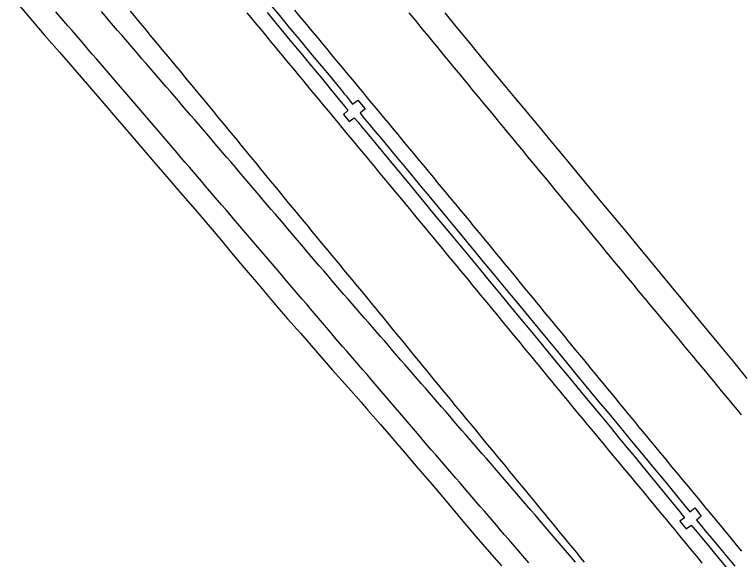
# Model space of a CAD drawing. Extents: x 1948091 to 1975253, y 787267 to 823306.
# Drawn here: x 1951215.7 to 1951507.9, y 819433.7 to 819653.1 of the extents above; entities that cross this region are included whole.
import ezdxf

# ---------------------------------------------------------------- set-up
doc = ezdxf.new("R2010")
doc.units = 0
doc.layers.add('RD_EX_Pavement_Markings', color=7, linetype='Continuous')
doc.layers.add('RD_EX_Road', color=7, linetype='Continuous')

msp = doc.modelspace()

# ---------------------------------------------------------------- linework, layer by layer
at = {"layer": 'RD_EX_Pavement_Markings'}
for points in [[(1951422.77, 819432.3), (1951421.14, 819434.19), (1951419.51, 819436.08), (1951417.88, 819437.97), (1951416.25, 819439.87), (1951414.61, 819441.76), (1951412.98, 819443.65), (1951411.35, 819445.55), (1951409.72, 819447.44), (1951408.09, 819449.33), (1951406.46, 819451.23), (1951404.82, 819453.12), (1951403.19, 819455.01), (1951401.56, 819456.91), (1951399.93, 819458.8), (1951398.3, 819460.69), (1951396.67, 819462.59), (1951395.03, 819464.48), (1951393.4, 819466.37), (1951391.77, 819468.27), (1951390.14, 819470.16), (1951388.51, 819472.05), (1951386.88, 819473.95), (1951385.25, 819475.84), (1951383.61, 819477.73), (1951381.98, 819479.63), (1951380.35, 819481.52), (1951378.73, 819483.42), (1951377.1, 819485.32), (1951375.48, 819487.22), (1951373.85, 819489.12), (1951372.23, 819491.02), (1951370.6, 819492.92), (1951368.98, 819494.82), (1951367.36, 819496.72), (1951365.73, 819498.61), (1951364.1, 819500.51), (1951362.48, 819502.41), (1951360.85, 819504.31), (1951359.23, 819506.21), (1951357.6, 819508.11), (1951355.97, 819510), (1951354.33, 819511.89), (1951352.7, 819513.78), (1951351.06, 819515.67), (1951349.42, 819517.56), (1951347.78, 819519.44), (1951346.16, 819521.34), (1951344.54, 819523.24), (1951342.91, 819525.14), (1951341.29, 819527.05), (1951339.67, 819528.95), (1951338.04, 819530.85), (1951336.42, 819532.75), (1951334.8, 819534.65), (1951333.17, 819536.55), (1951331.55, 819538.45), (1951329.93, 819540.35), (1951328.3, 819542.25), (1951326.68, 819544.15), (1951325.06, 819546.05), (1951323.43, 819547.95), (1951321.81, 819549.85), (1951320.19, 819551.75), (1951318.56, 819553.65), (1951316.94, 819555.55), (1951315.32, 819557.46), (1951313.7, 819559.36), (1951312.07, 819561.26), (1951310.45, 819563.16), (1951308.82, 819565.06), (1951307.2, 819566.95), (1951305.57, 819568.85), (1951303.95, 819570.75), (1951302.32, 819572.65), (1951300.7, 819574.55), (1951299.07, 819576.45), (1951297.45, 819578.35), (1951295.82, 819580.24), (1951294.2, 819582.14), (1951292.57, 819584.04), (1951290.95, 819585.94), (1951289.32, 819587.84), (1951287.7, 819589.74), (1951286.07, 819591.64), (1951284.45, 819593.54), (1951282.82, 819595.44), (1951281.2, 819597.33), (1951279.57, 819599.23), (1951277.94, 819601.13), (1951276.32, 819603.03), (1951274.69, 819604.93), (1951273.07, 819606.83), (1951271.44, 819608.73), (1951269.82, 819610.63), (1951268.19, 819612.53), (1951266.57, 819614.42), (1951264.94, 819616.32), (1951263.31, 819618.21), (1951261.68, 819620.11), (1951260.05, 819622), (1951258.42, 819623.9), (1951256.79, 819625.79), (1951255.15, 819627.69), (1951253.52, 819629.58), (1951251.89, 819631.48), (1951250.26, 819633.37), (1951248.63, 819635.27), (1951247, 819637.16), (1951245.37, 819639.06), (1951243.74, 819640.95), (1951242.11, 819642.85), (1951240.48, 819644.74), (1951238.85, 819646.64), (1951237.22, 819648.53), (1951235.59, 819650.42), (1951233.96, 819652.32), (1951232.33, 819654.21)], [(1951441.49, 819432.63), (1951439.86, 819434.52), (1951438.23, 819436.42), (1951436.61, 819438.32), (1951434.98, 819440.21), (1951433.35, 819442.11), (1951431.72, 819444.01), (1951430.1, 819445.91), (1951428.47, 819447.8), (1951426.84, 819449.7), (1951425.21, 819451.6), (1951423.59, 819453.49), (1951421.96, 819455.39), (1951420.33, 819457.29), (1951418.71, 819459.19), (1951417.08, 819461.08), (1951415.45, 819462.98), (1951413.82, 819464.87), (1951412.18, 819466.76), (1951410.55, 819468.65), (1951408.91, 819470.54), (1951407.27, 819472.43), (1951405.64, 819474.32), (1951404, 819476.21), (1951402.36, 819478.1), (1951400.73, 819479.99), (1951399.09, 819481.87), (1951397.45, 819483.76), (1951395.81, 819485.65), (1951394.18, 819487.54), (1951392.54, 819489.43), (1951390.9, 819491.32), (1951389.27, 819493.21), (1951387.63, 819495.1), (1951385.99, 819496.98), (1951384.36, 819498.87), (1951382.72, 819500.76), (1951381.08, 819502.65), (1951379.44, 819504.54), (1951377.8, 819506.42), (1951376.17, 819508.31), (1951374.53, 819510.2), (1951372.89, 819512.09), (1951371.25, 819513.97), (1951369.61, 819515.86), (1951367.98, 819517.75), (1951366.34, 819519.64), (1951364.7, 819521.53), (1951363.06, 819523.41), (1951361.42, 819525.3), (1951359.78, 819527.19), (1951358.14, 819529.07), (1951356.5, 819530.96), (1951354.86, 819532.85), (1951353.22, 819534.73), (1951351.58, 819536.62), (1951349.94, 819538.5), (1951348.3, 819540.39), (1951346.66, 819542.28), (1951345.02, 819544.16), (1951343.38, 819546.05), (1951341.76, 819547.95), (1951340.14, 819549.85), (1951338.52, 819551.76), (1951336.9, 819553.66), (1951335.28, 819555.56), (1951333.66, 819557.46), (1951332.04, 819559.37), (1951330.41, 819561.27), (1951328.79, 819563.17), (1951327.17, 819565.08), (1951325.55, 819566.98), (1951323.93, 819568.88), (1951322.31, 819570.78), (1951320.69, 819572.69), (1951319.07, 819574.59), (1951317.45, 819576.49), (1951315.82, 819578.39), (1951314.2, 819580.29), (1951312.58, 819582.19), (1951310.96, 819584.09), (1951309.33, 819586), (1951307.71, 819587.9), (1951306.09, 819589.8), (1951304.46, 819591.7), (1951302.84, 819593.6), (1951301.22, 819595.5), (1951299.6, 819597.4), (1951297.97, 819599.3), (1951296.35, 819601.2), (1951294.73, 819603.1), (1951293.11, 819605.01), (1951291.48, 819606.91), (1951289.86, 819608.81), (1951288.24, 819610.71), (1951286.6, 819612.6), (1951284.97, 819614.49), (1951283.34, 819616.38), (1951281.7, 819618.28), (1951280.07, 819620.17), (1951278.44, 819622.06), (1951276.8, 819623.95), (1951275.17, 819625.84), (1951273.53, 819627.73), (1951271.9, 819629.63), (1951270.27, 819631.52), (1951268.63, 819633.41), (1951267, 819635.3), (1951265.37, 819637.19), (1951263.73, 819639.08), (1951262.1, 819640.97), (1951260.46, 819642.87), (1951258.83, 819644.76), (1951257.2, 819646.65), (1951255.58, 819648.56), (1951253.96, 819650.46), (1951252.34, 819652.36), (1951250.72, 819654.27)], [(1951445.16, 819432.59), (1951443.57, 819434.52), (1951441.99, 819436.45), (1951440.4, 819438.39), (1951438.82, 819440.32), (1951437.23, 819442.25), (1951435.65, 819444.18), (1951434.06, 819446.12), (1951432.48, 819448.05), (1951430.89, 819449.98), (1951429.31, 819451.92), (1951427.72, 819453.85), (1951426.13, 819455.78), (1951424.54, 819457.7), (1951422.95, 819459.63), (1951421.36, 819461.56), (1951419.77, 819463.49), (1951418.18, 819465.41), (1951416.59, 819467.34), (1951414.99, 819469.27), (1951413.4, 819471.2), (1951411.81, 819473.12), (1951410.22, 819475.05), (1951408.63, 819476.98), (1951407.04, 819478.91), (1951405.45, 819480.84), (1951403.86, 819482.76), (1951402.27, 819484.69), (1951400.68, 819486.62), (1951399.08, 819488.55), (1951397.49, 819490.47), (1951395.9, 819492.4), (1951394.31, 819494.33), (1951392.72, 819496.26), (1951391.13, 819498.18), (1951389.54, 819500.11), (1951387.95, 819502.04), (1951386.37, 819503.97), (1951384.78, 819505.91), (1951383.2, 819507.84), (1951381.62, 819509.78), (1951380.04, 819511.71), (1951378.45, 819513.65), (1951376.87, 819515.58), (1951375.29, 819517.51), (1951373.7, 819519.45), (1951372.12, 819521.38), (1951370.54, 819523.32), (1951368.96, 819525.25), (1951367.37, 819527.19), (1951365.79, 819529.12), (1951364.21, 819531.06), (1951362.63, 819532.99), (1951361.04, 819534.93), (1951359.46, 819536.86), (1951357.88, 819538.8), (1951356.29, 819540.72), (1951354.69, 819542.65), (1951353.1, 819544.57), (1951351.51, 819546.5), (1951349.91, 819548.42), (1951348.32, 819550.35), (1951346.72, 819552.27), (1951345.13, 819554.2), (1951343.54, 819556.13), (1951341.94, 819558.05), (1951340.35, 819559.98), (1951338.76, 819561.9), (1951337.16, 819563.83), (1951335.57, 819565.75), (1951333.98, 819567.68), (1951332.38, 819569.6), (1951330.79, 819571.53), (1951329.19, 819573.45), (1951327.6, 819575.38), (1951326.01, 819577.31), (1951324.43, 819579.24), (1951322.84, 819581.17), (1951321.26, 819583.11), (1951319.67, 819585.04), (1951318.08, 819586.97), (1951316.5, 819588.9), (1951314.91, 819590.83), (1951313.33, 819592.77), (1951311.74, 819594.7), (1951310.16, 819596.63), (1951308.57, 819598.56), (1951306.99, 819600.5), (1951305.4, 819602.43), (1951303.81, 819604.36), (1951302.23, 819606.29), (1951300.64, 819608.22), (1951299.06, 819610.16), (1951297.47, 819612.08), (1951295.87, 819614.01), (1951294.28, 819615.93), (1951292.68, 819617.86), (1951291.09, 819619.78), (1951289.5, 819621.71), (1951287.9, 819623.63), (1951286.31, 819625.56), (1951284.71, 819627.48), (1951283.12, 819629.41), (1951281.52, 819631.33), (1951279.93, 819633.26), (1951278.33, 819635.18), (1951276.74, 819637.11), (1951275.15, 819639.03), (1951273.55, 819640.96), (1951271.96, 819642.88), (1951270.36, 819644.81), (1951268.77, 819646.73), (1951267.17, 819648.66), (1951265.58, 819650.58), (1951264, 819652.52), (1951262.41, 819654.45)], [(1951309.24, 819653.74), (1951310.83, 819651.82), (1951312.43, 819649.89), (1951314.02, 819647.97), (1951315.62, 819646.04), (1951317.21, 819644.12), (1951318.8, 819642.19), (1951320.4, 819640.27), (1951321.99, 819638.34), (1951323.59, 819636.42), (1951325.18, 819634.49), (1951326.78, 819632.57), (1951328.37, 819630.64), (1951329.96, 819628.72), (1951331.56, 819626.79), (1951333.15, 819624.87), (1951334.75, 819622.95), (1951336.34, 819621.02), (1951337.94, 819619.1), (1951339.54, 819617.17), (1951341.13, 819615.25), (1951342.73, 819613.33), (1951344.32, 819611.4), (1951345.92, 819609.48), (1951347.51, 819607.55), (1951349.11, 819605.63), (1951350.7, 819603.71), (1951352.3, 819601.78), (1951353.89, 819599.86), (1951355.49, 819597.93), (1951357.09, 819596.01), (1951358.68, 819594.09), (1951360.28, 819592.16), (1951361.87, 819590.24), (1951363.47, 819588.31), (1951365.06, 819586.39), (1951366.66, 819584.47), (1951368.25, 819582.54), (1951369.85, 819580.62), (1951371.44, 819578.69), (1951373.04, 819576.77), (1951374.63, 819574.85), (1951376.23, 819572.92), (1951377.82, 819571), (1951379.42, 819569.07), (1951381.01, 819567.14), (1951382.6, 819565.22), (1951384.19, 819563.29), (1951385.78, 819561.36), (1951387.37, 819559.43), (1951388.96, 819557.51), (1951390.56, 819555.58), (1951392.15, 819553.65), (1951393.74, 819551.72), (1951395.33, 819549.8), (1951396.92, 819547.87), (1951398.51, 819545.94), (1951400.1, 819544.01), (1951401.69, 819542.09), (1951403.29, 819540.16), (1951404.88, 819538.23), (1951406.47, 819536.3), (1951408.06, 819534.38), (1951409.65, 819532.45), (1951411.24, 819530.52), (1951412.83, 819528.59), (1951414.42, 819526.66), (1951416.01, 819524.73), (1951417.59, 819522.8), (1951419.18, 819520.87), (1951420.77, 819518.94), (1951422.35, 819517.01), (1951423.94, 819515.08), (1951425.53, 819513.15), (1951427.12, 819511.22), (1951428.7, 819509.28), (1951430.29, 819507.35), (1951431.88, 819505.42), (1951433.46, 819503.49), (1951435.05, 819501.56), (1951436.64, 819499.63), (1951438.23, 819497.7), (1951439.81, 819495.77), (1951441.4, 819493.84), (1951442.99, 819491.91), (1951444.59, 819489.99), (1951446.18, 819488.06), (1951447.78, 819486.14), (1951449.38, 819484.22), (1951450.98, 819482.3), (1951452.58, 819480.38), (1951454.18, 819478.46), (1951455.78, 819476.54), (1951457.37, 819474.61), (1951458.97, 819472.69), (1951460.57, 819470.77), (1951462.17, 819468.85), (1951463.77, 819466.93), (1951465.37, 819465.01), (1951466.96, 819463.08), (1951468.56, 819461.16), (1951470.16, 819459.24), (1951471.76, 819457.32), (1951473.36, 819455.4), (1951474.94, 819453.47), (1951476.53, 819451.54), (1951478.12, 819449.61), (1951479.71, 819447.68), (1951481.3, 819445.75), (1951482.89, 819443.82), (1951484.48, 819441.89), (1951486.07, 819439.96), (1951487.65, 819438.03), (1951489.24, 819436.1), (1951490.83, 819434.17), (1951492.42, 819432.24)], [(1951328.44, 819654.77), (1951330.04, 819652.85), (1951331.64, 819650.93), (1951333.24, 819649.01), (1951334.84, 819647.08), (1951336.43, 819645.16), (1951338.03, 819643.24), (1951339.62, 819641.31), (1951341.22, 819639.39), (1951342.81, 819637.46), (1951344.41, 819635.54), (1951346, 819633.62), (1951347.6, 819631.69), (1951349.19, 819629.77), (1951350.79, 819627.84), (1951352.39, 819625.92), (1951353.98, 819624), (1951355.58, 819622.07), (1951357.17, 819620.15), (1951358.77, 819618.22), (1951360.36, 819616.3), (1951361.96, 819614.38), (1951363.55, 819612.45), (1951365.15, 819610.53), (1951366.74, 819608.6), (1951368.34, 819606.68), (1951369.93, 819604.75), (1951371.53, 819602.83), (1951373.12, 819600.91), (1951374.72, 819598.98), (1951376.31, 819597.06), (1951377.91, 819595.13), (1951379.51, 819593.21), (1951381.1, 819591.29), (1951382.7, 819589.36), (1951384.29, 819587.44), (1951385.89, 819585.51), (1951387.48, 819583.59), (1951389.08, 819581.67), (1951390.67, 819579.74), (1951392.27, 819577.82), (1951393.86, 819575.89), (1951395.46, 819573.97), (1951397.05, 819572.04), (1951398.65, 819570.12), (1951400.23, 819568.19), (1951401.82, 819566.26), (1951403.41, 819564.33), (1951405, 819562.4), (1951406.59, 819560.47), (1951408.17, 819558.54), (1951409.76, 819556.61), (1951411.35, 819554.68), (1951412.94, 819552.75), (1951414.53, 819550.82), (1951416.12, 819548.89), (1951417.7, 819546.96), (1951419.29, 819545.03), (1951420.88, 819543.1), (1951422.47, 819541.17), (1951424.06, 819539.24), (1951425.64, 819537.31), (1951427.23, 819535.38), (1951428.82, 819533.45), (1951430.41, 819531.52), (1951432, 819529.59), (1951433.58, 819527.66), (1951435.17, 819525.73), (1951436.76, 819523.8), (1951438.35, 819521.87), (1951439.94, 819519.94), (1951441.52, 819518.01), (1951443.11, 819516.08), (1951444.7, 819514.15), (1951446.29, 819512.22), (1951447.88, 819510.29), (1951449.46, 819508.36), (1951451.05, 819506.43), (1951452.64, 819504.49), (1951454.23, 819502.56), (1951455.82, 819500.63), (1951457.41, 819498.7), (1951458.99, 819496.77), (1951460.58, 819494.84), (1951462.17, 819492.91), (1951463.76, 819490.98), (1951465.35, 819489.05), (1951466.93, 819487.12), (1951468.52, 819485.19), (1951470.11, 819483.27), (1951471.71, 819481.34), (1951473.3, 819479.41), (1951474.89, 819477.49), (1951476.49, 819475.56), (1951478.08, 819473.64), (1951479.67, 819471.71), (1951481.26, 819469.78), (1951482.86, 819467.86), (1951484.45, 819465.93), (1951486.04, 819464.01), (1951487.64, 819462.08), (1951489.23, 819460.16), (1951490.82, 819458.23), (1951492.42, 819456.3), (1951494.01, 819454.38), (1951495.6, 819452.45), (1951497.2, 819450.53), (1951498.79, 819448.6), (1951500.38, 819446.68), (1951501.97, 819444.75), (1951503.57, 819442.82), (1951505.16, 819440.9), (1951506.75, 819438.97), (1951508.35, 819437.05)], [(1951508.27, 819491.96), (1951506.68, 819493.9), (1951505.1, 819495.83), (1951503.51, 819497.76), (1951501.93, 819499.69), (1951500.33, 819501.62), (1951498.73, 819503.54), (1951497.14, 819505.46), (1951495.54, 819507.39), (1951493.94, 819509.31), (1951492.35, 819511.23), (1951490.75, 819513.15), (1951489.15, 819515.08), (1951487.56, 819517), (1951485.96, 819518.92), (1951484.36, 819520.85), (1951482.77, 819522.77), (1951481.17, 819524.69), (1951479.58, 819526.62), (1951477.98, 819528.54), (1951476.38, 819530.46), (1951474.79, 819532.39), (1951473.19, 819534.31), (1951471.59, 819536.23), (1951470, 819538.16), (1951468.4, 819540.08), (1951466.8, 819542), (1951465.21, 819543.93), (1951463.61, 819545.85), (1951462.01, 819547.77), (1951460.42, 819549.7), (1951458.82, 819551.62), (1951457.23, 819553.54), (1951455.64, 819555.47), (1951454.05, 819557.4), (1951452.46, 819559.33), (1951450.88, 819561.27), (1951449.29, 819563.2), (1951447.7, 819565.13), (1951446.12, 819567.06), (1951444.53, 819568.99), (1951442.94, 819570.92), (1951441.35, 819572.85), (1951439.76, 819574.77), (1951438.17, 819576.7), (1951436.57, 819578.63), (1951434.98, 819580.56), (1951433.39, 819582.48), (1951431.8, 819584.41), (1951430.21, 819586.34), (1951428.62, 819588.26), (1951427.03, 819590.19), (1951425.43, 819592.12), (1951423.84, 819594.05), (1951422.25, 819595.97), (1951420.66, 819597.9), (1951419.07, 819599.83), (1951417.48, 819601.75), (1951415.88, 819603.68), (1951414.29, 819605.61), (1951412.7, 819607.54), (1951411.11, 819609.46), (1951409.52, 819611.39), (1951407.93, 819613.32), (1951406.33, 819615.24), (1951404.74, 819617.17), (1951403.15, 819619.1), (1951401.56, 819621.03), (1951399.97, 819622.95), (1951398.38, 819624.88), (1951396.78, 819626.81), (1951395.19, 819628.74), (1951393.6, 819630.66), (1951392.02, 819632.59), (1951390.43, 819634.52), (1951388.84, 819636.45), (1951387.25, 819638.38), (1951385.66, 819640.31), (1951384.07, 819642.24), (1951382.48, 819644.17), (1951380.89, 819646.1), (1951379.3, 819648.03), (1951377.71, 819649.96), (1951376.12, 819651.88), (1951374.53, 819653.81)]]:
    msp.add_lwpolyline(points, dxfattribs=at)
at = {"layer": 'RD_EX_Road'}
for points in [[(1951215.7, 819659.1), (1951221.62, 819652.03), (1951227.69, 819644.94), (1951233.86, 819637.88), (1951239.97, 819630.87), (1951245.94, 819623.95), (1951251.7, 819617.23), (1951257.19, 819610.79), (1951262.24, 819604.89), (1951266.93, 819599.46), (1951271.8, 819593.78), (1951276.97, 819587.72), (1951282.56, 819581.28), (1951288.44, 819574.59), (1951293.68, 819568.47), (1951298.29, 819562.93), (1951303.05, 819557.2), (1951308.14, 819551.1), (1951313.84, 819544.35), (1951320.01, 819537.1), (1951325.64, 819530.59), (1951330.78, 819524.75), (1951336.81, 819517.86), (1951340.23, 819513.93), (1951343.69, 819509.96), (1951349.94, 819502.87), (1951355.18, 819496.98), (1951357.97, 819493.81), (1951362.99, 819487.98), (1951367.92, 819482.2), (1951372.9, 819476.48), (1951378.09, 819470.49), (1951383.67, 819463.96), (1951389.52, 819457.04), (1951395.55, 819449.89), (1951401.4, 819442.98), (1951406.74, 819436.79), (1951411.69, 819431.08)], [(1951318.61, 819657.17), (1951322.33, 819652.67), (1951326.17, 819648.04), (1951330.13, 819643.25), (1951334.23, 819638.31), (1951338.47, 819633.23), (1951342.31, 819628.61), (1951345.25, 819625.06), (1951347.29, 819622.59), (1951348.42, 819621.2), (1951349.14, 819620.3), (1951349.95, 819619.3), (1951350.84, 819618.21), (1951351.81, 819617.02), (1951353.94, 819618.58), (1951356.8, 819615.14), (1951354.78, 819613.42), (1951356.64, 819611.14), (1951358.4, 819608.98), (1951360.08, 819606.95), (1951361.66, 819605.05), (1951363.5, 819602.84), (1951365.94, 819599.92), (1951368.97, 819596.28), (1951372.61, 819591.91), (1951375.16, 819588.84), (1951378.76, 819584.5), (1951382.46, 819580.05), (1951386.25, 819575.47), (1951390.07, 819570.85), (1951393.87, 819566.27), (1951397.63, 819561.72), (1951401.36, 819557.2), (1951405.04, 819552.75), (1951408.64, 819548.4), (1951412.15, 819544.13), (1951415.59, 819539.97), (1951419.06, 819535.76), (1951422.67, 819531.38), (1951426.44, 819526.83), (1951430.36, 819522.1), (1951434.24, 819517.42), (1951437.88, 819513.02), (1951441.29, 819508.88), (1951447.58, 819501.24), (1951450.8, 819497.35), (1951454.13, 819493.33), (1951457.56, 819489.19), (1951461.07, 819484.96), (1951464.63, 819480.68), (1951468.24, 819476.32), (1951471.9, 819471.91), (1951478.15, 819464.35), (1951482.16, 819459.41), (1951484.95, 819455.98), (1951487.54, 819452.88), (1951489.48, 819454.46), (1951492.15, 819451.09), (1951490.2, 819449.53), (1951492.32, 819447), (1951493.9, 819445.11), (1951497.17, 819441.21), (1951501.13, 819436.49), (1951505.71, 819431)], [(1951317.38, 819653.87), (1951322.21, 819648.04), (1951327.25, 819641.97), (1951331.07, 819637.38), (1951334.62, 819633.09), (1951339.1, 819627.69), (1951342.92, 819623.05), (1951346.04, 819619.23), (1951348.56, 819616.14), (1951349.6, 819614.86), (1951349.92, 819614.49), (1951348.13, 819612.84), (1951350.45, 819609.95), (1951352.47, 819611.52), (1951353.99, 819609.73), (1951355.25, 819608.19), (1951357.49, 819605.46), (1951361.91, 819600.1), (1951367.63, 819593.19), (1951373.75, 819585.8), (1951379.77, 819578.53), (1951385.2, 819571.96), (1951390.15, 819565.98), (1951393.61, 819561.8), (1951396.93, 819557.8), (1951401.49, 819552.28), (1951406.27, 819546.48), (1951411.43, 819540.22), (1951416.86, 819533.66), (1951421.64, 819527.88), (1951425.8, 819522.86), (1951430.38, 819517.32), (1951435.37, 819511.27), (1951439.68, 819506.08), (1951443.28, 819501.75), (1951447.18, 819497.04), (1951451.43, 819491.88), (1951455.4, 819487.06), (1951459, 819482.69), (1951462.3, 819478.7), (1951465.39, 819474.96), (1951468.79, 819470.84), (1951472.5, 819466.33), (1951476.15, 819461.86), (1951479.71, 819457.46), (1951483.45, 819452.86), (1951485.41, 819450.47), (1951483.55, 819449.13), (1951485.99, 819445.98), (1951488.07, 819447.53), (1951490.42, 819444.75), (1951492.52, 819442.22), (1951495.04, 819439.15), (1951498.66, 819434.75), (1951503.23, 819429.2)], [(1951388.86, 819653.75), (1951393.36, 819648.29), (1951398.18, 819642.43), (1951403.33, 819636.17), (1951408.39, 819630.03), (1951412.95, 819624.53), (1951417, 819619.65), (1951420.54, 819615.42), (1951424.05, 819611.23), (1951427.97, 819606.52), (1951432.31, 819601.28), (1951437.07, 819595.51), (1951442.05, 819589.48), (1951447.04, 819583.45), (1951452.04, 819577.41), (1951457.05, 819571.37), (1951461.98, 819565.43), (1951466.71, 819559.71), (1951471.25, 819554.21), (1951475.61, 819548.93), (1951479.98, 819543.62), (1951484.59, 819538.03), (1951489.41, 819532.16), (1951494.47, 819526.02), (1951499.7, 819519.68), (1951505.05, 819513.19), (1951510.52, 819506.56)]]:
    msp.add_lwpolyline(points, dxfattribs=at)

doc.saveas('drawing.dxf')
